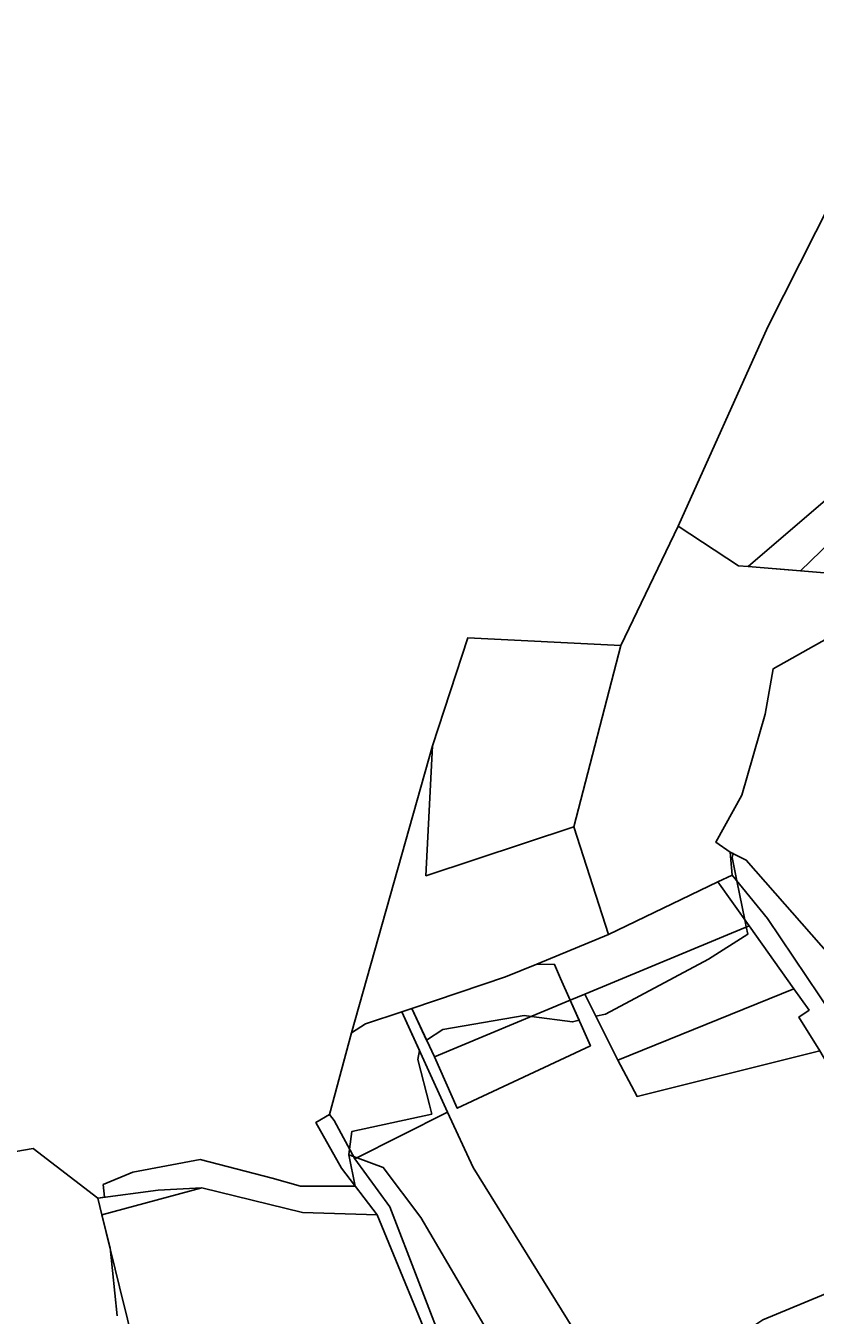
# Model space of a CAD drawing. Extents: x -477304 to -465429, y -1159113 to -1149210.
# Drawn here: x -476230.8 to -475978.4, y -1152067.3 to -1151655.2 of the extents above; entities that cross this region are included whole.
import ezdxf

# ---------------------------------------------------------------- set-up
doc = ezdxf.new("R2010")
doc.units = 0
for name, color, linetype in [('BPEJ_s', 7, 'Continuous'), ('orna_s', 7, 'Continuous'), ('PUPFL_s', 7, 'Continuous'), ('trav_porost_s', 7, 'Continuous')]:
    doc.layers.add(name, color=color, linetype=linetype)

msp = doc.modelspace()

# ---------------------------------------------------------------- linework, layer by layer
at = {"layer": 'BPEJ_s'}
for points in [[(-476206.44, -1152035.19), (-476207.76, -1152029.86), (-476205.56, -1152029.57), (-476206, -1152025.5), (-476196.5, -1152021.5), (-476175, -1152017.5), (-476152, -1152023.5), (-476143, -1152026), (-476125.5, -1152026), (-476127.5, -1152016), (-476127.26, -1152014.2), (-476126.5, -1152008.5), (-476101, -1152003), (-476101.77, -1152000), (-476105.5, -1151985.5), (-476104.92, -1151982.61), (-476110.55, -1151970.26), (-476107.39, -1151969.19), (-476102.67, -1151979.32), (-476097.5, -1151976), (-476071.5, -1151971.5), (-476069.14, -1151971.8), (-476056, -1151973.5), (-476053.88, -1151973), (-476056.71, -1151966.62), (-476052.03, -1151964.67), (-476048.52, -1151971.72), (-476045.5, -1151971), (-476012.5, -1151953.5), (-476000, -1151945.5), (-476000.47, -1151943.18), (-476000.82, -1151941.48), (-476000.94, -1151940.9), (-476003.47, -1151928.49), (-476005, -1151921), (-476004.64, -1151919.73), (-476005.62, -1151919.24), (-476004.99, -1151926.62), (-476009.55, -1151928.81), (-476044.49, -1151945.63), (-476055.56, -1151911.16), (-476040.58, -1151853.19), (-476022.23, -1151815.04), (-476002.97, -1151827.73), (-475999.91, -1151827.96), (-475983.18, -1151829.34), (-475898, -1151747)], [(-476005, -1151921), (-476004.64, -1151919.73), (-476005.62, -1151919.24), (-476004.99, -1151926.62), (-476009.55, -1151928.81), (-476044.49, -1151945.63), (-476055.56, -1151911.16), (-476040.58, -1151853.19), (-476022.23, -1151815.04), (-476002.97, -1151827.73), (-475999.91, -1151827.96), (-475983.18, -1151829.34), (-475898, -1151747)], [(-476072.83, -1152089.89), (-476104.5, -1152036), (-476116.5, -1152020), (-476124.89, -1152016.95), (-476126, -1152016.55), (-476127.5, -1152016), (-476127.26, -1152014.2), (-476126.5, -1152008.5), (-476101, -1152003), (-476101.77, -1152000), (-476105.5, -1151985.5), (-476104.92, -1151982.61), (-476110.55, -1151970.26), (-476107.39, -1151969.19), (-476102.67, -1151979.32), (-476097.5, -1151976), (-476071.5, -1151971.5), (-476069.14, -1151971.8), (-476056, -1151973.5), (-476053.88, -1151973), (-476056.71, -1151966.62), (-476052.03, -1151964.67), (-476048.52, -1151971.72), (-476045.5, -1151971), (-476012.5, -1151953.5), (-476000, -1151945.5), (-476000.47, -1151943.18), (-476000.82, -1151941.48), (-476000.94, -1151940.9), (-476003.47, -1151928.49), (-476005, -1151921)], [(-476201.5, -1152067.5), (-476203.83, -1152045.75), (-476206.44, -1152035.19), (-476207.76, -1152029.86), (-476205.56, -1152029.57), (-476206, -1152025.5), (-476196.5, -1152021.5), (-476175, -1152017.5), (-476152, -1152023.5), (-476143, -1152026), (-476125.5, -1152026), (-476127.5, -1152016), (-476126, -1152016.55), (-476124.89, -1152016.95), (-476116.5, -1152020), (-476104.5, -1152036), (-476072.83, -1152089.89)], [(-476201.5, -1152067.5), (-476203.83, -1152045.75), (-476206.44, -1152035.19)]]:
    msp.add_lwpolyline(points, dxfattribs=at)
at = {"layer": 'orna_s'}
msp.add_lwpolyline([(-475986.88, -1152118.39), (-475988.69, -1152123.1), (-476030.37, -1152092.18), (-475995.14, -1152068.69), (-475940.17, -1152045.93), (-475926.84, -1152067.68), (-475969.03, -1152083.96), (-475989.09, -1152083.05)], close=True, dxfattribs=at)
at = {"layer": 'PUPFL_s'}
for points in [[(-475926.15, -1151619.01), (-475947.61, -1151660.25), (-475993.63, -1151751.43), (-476022.23, -1151815.04), (-476040.58, -1151853.19), (-476089.5, -1151850.81), (-476100.8, -1151885.33), (-476126.62, -1151977), (-476133.63, -1152003.16), (-476138.02, -1152005.63), (-476129.89, -1152020.31), (-476118.43, -1152035.16), (-476142.31, -1152034.43), (-476174.44, -1152026.6), (-476188.44, -1152027.27), (-476207.76, -1152029.86), (-476228.37, -1152013.99), (-476385.93, -1152041.34)], [(-475971.6, -1151830.3), (-475999.91, -1151827.96), (-475793.51, -1151651.06)], [(-476385.93, -1152041.34), (-476228.37, -1152013.99), (-476207.76, -1152029.86), (-476206.44, -1152035.19), (-476200.77, -1152058.14), (-476195.69, -1152078.81), (-476209.86, -1152083.11), (-476261.39, -1152093.82)]]:
    msp.add_lwpolyline(points, dxfattribs=at)
for points in [[(-475993.63, -1151751.43), (-475947.61, -1151660.25), (-475926.15, -1151619.01), (-475900.49, -1151619.99), (-475852.63, -1151619.99), (-475826.15, -1151629.62), (-475798.47, -1151650.42), (-475793.51, -1151651.06), (-475999.91, -1151827.96), (-476002.97, -1151827.73), (-476022.23, -1151815.04)], [(-476089.5, -1151850.81), (-476040.58, -1151853.19), (-476055.56, -1151911.16), (-476102.84, -1151926.81), (-476100.8, -1151885.33)], [(-476067.46, -1151955.03), (-476077.39, -1151959.09), (-476107.39, -1151969.19), (-476110.55, -1151970.26), (-476122.14, -1151974.16), (-476126.62, -1151977), (-476100.8, -1151885.33), (-476102.84, -1151926.81), (-476055.56, -1151911.16), (-476044.49, -1151945.63)], [(-475959.35, -1151994.84), (-475972.9, -1151971.34), (-475993.74, -1151940.5), (-476004.99, -1151926.62), (-476005.62, -1151919.24), (-476000.48, -1151921.8), (-475973.43, -1151952.64), (-475939.41, -1151995.74), (-475923.01, -1152022.24), (-475913.56, -1152028.79), (-475934.78, -1152035.27), (-475937.1, -1152032.28)], [(-475999.58, -1151942.81), (-476052.03, -1151964.67), (-476056.71, -1151966.62), (-476059.87, -1151959.69), (-476061.76, -1151955.14), (-476067.46, -1151955.03), (-476044.49, -1151945.63), (-476009.55, -1151928.81)], [(-475879.64, -1152098.1), (-475885.71, -1152099.92), (-475903.33, -1152084.05), (-475917.35, -1152083.86), (-475926.84, -1152067.68), (-475940.17, -1152045.93), (-475955.66, -1152018.87), (-475976.92, -1151982.8), (-475983.63, -1151971.97), (-475980.41, -1151969.73), (-475985.28, -1151962.9), (-475999.58, -1151942.81), (-476009.55, -1151928.81), (-476004.99, -1151926.62), (-475993.74, -1151940.5), (-475972.9, -1151971.34), (-475959.35, -1151994.84), (-475937.1, -1152032.28), (-475934.78, -1152035.27), (-475908.18, -1152072.15), (-475883.68, -1152094.57)], [(-475985.28, -1151962.9), (-476041.55, -1151985.75), (-476052.03, -1151964.67), (-475999.58, -1151942.81)], [(-476107.39, -1151969.19), (-476077.39, -1151959.09), (-476067.46, -1151955.03), (-476061.76, -1151955.14), (-476059.87, -1151959.69), (-476056.71, -1151966.62), (-476100.15, -1151984.73)], [(-476100.15, -1151984.73), (-476056.71, -1151966.62), (-476050.28, -1151981.13), (-476092.83, -1152001.11)], [(-476095.93, -1152002.34), (-476125.59, -1152017.3), (-476132.24, -1152004.98), (-476133.63, -1152003.16), (-476126.62, -1151977), (-476122.14, -1151974.16), (-476110.55, -1151970.26)]]:
    msp.add_lwpolyline(points, close=True, dxfattribs=at)
at = {"layer": 'trav_porost_s'}
for points in [[(-476002.97, -1151827.73), (-475999.91, -1151827.96), (-475971.6, -1151830.3), (-475956.55, -1151831.92), (-475951.07, -1151836.99), (-475948.3, -1151837.17), (-475974.65, -1151850.98), (-475991.84, -1151860.68), (-475994.43, -1151875.16), (-476001.93, -1151901.03), (-476010.24, -1151916.06), (-476005.62, -1151919.24), (-476004.99, -1151926.62), (-476009.55, -1151928.81), (-476044.49, -1151945.63), (-476055.56, -1151911.16), (-476040.58, -1151853.19), (-476022.23, -1151815.04)], [(-476087.76, -1152020.01), (-476095.93, -1152002.34), (-476110.55, -1151970.26), (-476107.39, -1151969.19), (-476100.15, -1151984.73), (-476092.83, -1152001.11), (-476050.28, -1151981.13), (-476056.71, -1151966.62), (-476052.03, -1151964.67), (-476041.55, -1151985.75), (-476035.35, -1151997.35), (-475976.92, -1151982.8), (-475955.66, -1152018.87), (-475940.17, -1152045.93), (-475995.14, -1152068.69), (-476030.37, -1152092.18), (-476033.23, -1152094.09), (-476042.53, -1152084.12), (-476048.96, -1152076.19), (-476051.86, -1152077.85)], [(-476114.42, -1152032.62), (-476125.59, -1152017.3), (-476095.93, -1152002.34), (-476087.76, -1152020.01), (-476051.86, -1152077.85), (-476093.18, -1152101.58), (-476095.91, -1152080.75)], [(-476206.44, -1152035.19), (-476207.76, -1152029.86), (-476188.44, -1152027.27), (-476174.44, -1152026.6)], [(-476142.31, -1152034.43), (-476118.43, -1152035.16), (-476098.51, -1152083.5), (-476096.08, -1152102.39), (-476092.31, -1152132.65), (-476089.45, -1152154.81), (-476091.32, -1152167.94), (-476100.83, -1152177.75), (-476143.54, -1152199.03), (-476161.78, -1152158.99), (-476177.95, -1152127.71), (-476184.38, -1152103.85), (-476188.91, -1152104.23), (-476194.84, -1152082.29), (-476195.69, -1152078.81), (-476200.77, -1152058.14), (-476206.44, -1152035.19), (-476174.44, -1152026.6)]]:
    msp.add_lwpolyline(points, close=True, dxfattribs=at)
msp.add_lwpolyline([(-475973.43, -1151952.64), (-476000.48, -1151921.8), (-476005.62, -1151919.24), (-476010.24, -1151916.06), (-476001.93, -1151901.03), (-475994.43, -1151875.16), (-475991.84, -1151860.68), (-475974.65, -1151850.98)], dxfattribs=at)

doc.saveas('drawing.dxf')
